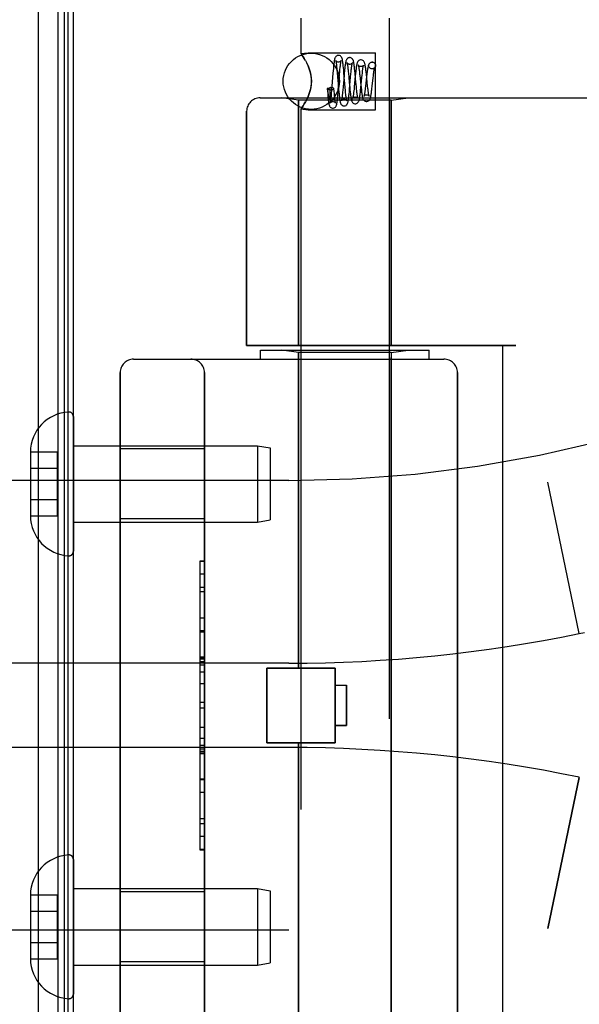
# Model space of a CAD drawing. Header units: inches. Extents: x 0 to 283, y 0 to 183.
# Tile 271 of 278: x 148.38 to 149.63, y 119.53 to 121.72. Entities that reach past the tile are written whole.
import ezdxf

# ---------------------------------------------------------------- set-up
doc = ezdxf.new("R2010")
doc.units = ezdxf.units.IN
doc.header["$LTSCALE"] = 15.583333
doc.header["$MEASUREMENT"] = 0
doc.linetypes.add('HIDDEN', pattern=[0.2, 0.1, -0.1])
doc.layers.get('0').update_dxf_attribs({"linetype": 'CONTINUOUS'})
doc.layers.add('LEFTHAND_DOOR_ASSEMBLY', color=7, linetype='CONTINUOUS')
doc.layers.add('RIGHTHAND_DOOR_ASSEMBLY', color=7, linetype='CONTINUOUS')

msp = doc.modelspace()

# ---------------------------------------------------------------- linework, layer by layer
at = {"color": 3, "linetype": 'Continuous'}
msp.add_line((148.5004, 53.176), (148.5004, 124.968), dxfattribs=at)
at = {"layer": 'LEFTHAND_DOOR_ASSEMBLY', "color": 8, "linetype": 'HIDDEN'}
for p, q in [((148.9157, 121.5482), (150.9794, 121.5482)), ((149.0014, 121.543), (148.9639, 121.5482)), ((149.0014, 121.543), (149.0014, 120.997)), ((149.2074, 121.543), (149.0014, 121.543)), ((149.2074, 121.543), (149.2449, 121.5482)), ((149.2074, 121.543), (149.2074, 120.997)), ((148.8857, 121.5182), (148.8857, 120.997)), ((149.4844, 120.997), (148.8857, 120.997)), ((148.9169, 120.967), (148.9169, 120.987)), ((148.9169, 120.987), (149.2919, 120.987)), ((149.0014, 120.9817), (148.9639, 120.987)), ((149.0014, 120.28), (149.0014, 120.9817)), ((149.2074, 120.9817), (149.0014, 120.9817)), ((149.2074, 120.9817), (149.2449, 120.987)), ((149.2074, 119.4123), (149.2074, 120.9817)), ((149.2919, 120.967), (149.2919, 120.987)), ((149.4544, 120.997), (149.4544, 119.397)), ((148.6344, 120.967), (149.3244, 120.967)), ((148.6044, 120.937), (148.6044, 119.457)), ((148.7919, 119.457), (148.7919, 120.937)), ((149.3544, 120.937), (149.3544, 119.457)), ((148.7919, 120.7675), (148.6044, 120.7675)), ((148.9794, 120.697), (147.5614, 120.697)), ((149.6254, 120.357), (149.5556, 120.6936)), ((148.7919, 120.6115), (148.6044, 120.6115)), ((148.7819, 120.5179), (148.7819, 119.876)), ((148.7819, 120.5179), (148.7919, 120.5179)), ((148.7919, 120.5177), (148.7819, 120.5177)), ((148.7819, 120.4596), (148.7919, 120.4596)), ((148.7919, 120.4494), (148.7819, 120.4494)), ((148.7919, 120.3906), (148.7819, 120.3906)), ((148.7819, 120.3603), (148.7919, 120.3603)), ((149.6254, 120.357), (149.6369, 120.3594)), ((148.7819, 120.3038), (148.7919, 120.3038)), ((148.7819, 120.3036), (148.7919, 120.3036)), ((148.7919, 120.3033), (148.7819, 120.3033)), ((148.9794, 120.2907), (148.0118, 120.2907)), ((148.9304, 120.114), (148.9304, 120.28)), ((148.9304, 120.28), (149.0824, 120.28)), ((149.0824, 120.114), (149.0824, 120.28)), ((148.7819, 120.2454), (148.7919, 120.2454)), ((149.0824, 120.242), (149.1074, 120.242)), ((149.1074, 120.242), (149.1074, 120.152)), ((148.7919, 120.2033), (148.7819, 120.2033)), ((149.1074, 120.152), (149.0824, 120.152)), ((148.7919, 120.1231), (148.7819, 120.1231)), ((148.7919, 120.1075), (148.7819, 120.1075)), ((148.9304, 120.114), (149.0824, 120.114)), ((149.0014, 119.4123), (149.0014, 120.114)), ((148.9794, 120.1032), (148.0118, 120.1032)), ((148.7919, 120.0999), (148.7819, 120.0999)), ((148.7919, 120.0945), (148.7819, 120.0945)), ((148.7919, 120.0897), (148.7819, 120.0897)), ((148.7919, 120.0313), (148.7819, 120.0313)), ((149.6254, 120.0369), (149.5556, 119.7004)), ((148.7919, 119.905), (148.7819, 119.905)), ((148.7919, 119.876), (148.7819, 119.876)), ((148.7919, 119.7825), (148.6044, 119.7825)), ((148.9794, 119.697), (147.5614, 119.697)), ((148.7919, 119.6265), (148.6044, 119.6265))]:
    msp.add_line(p, q, dxfattribs=at)
for centre, radius, start, end in [((148.9157, 121.5182), 0.03, 90, 180), ((148.9794, 123.4721), 2.7751, 270, 316.1116), ((148.6344, 120.937), 0.03, 90, 180), ((148.7619, 120.937), 0.03, 0, 90), ((149.3244, 120.937), 0.03, 0, 90), ((148.9794, 123.4721), 3.1814, 270, 281.7157), ((148.9794, 116.9219), 3.1814, 78.2843, 90), ((148.9794, 116.9219), 2.7751, 43.8884, 90)]:
    msp.add_arc(centre, radius, start, end, dxfattribs=at)
at = {"layer": 'RIGHTHAND_DOOR_ASSEMBLY', "color": 7, "linetype": 'Continuous'}
for p, q in [((148.4227, 53.4066), (148.4227, 124.7374)), ((148.4661, 124.7284), (148.4661, 53.4155)), ((148.4798, 124.7216), (148.4798, 53.4223)), ((148.4885, 124.7193), (148.4885, 53.4247))]:
    msp.add_line(p, q, dxfattribs=at)
at = {"layer": 'RIGHTHAND_DOOR_ASSEMBLY', "color": 8, "linetype": 'HIDDEN'}
for p, q in [((149.0064, 121.725), (149.0064, 121.6464)), ((149.2024, 121.725), (149.2024, 118.877)), ((149.0064, 121.6464), (149.0224, 121.6485)), ((149.0067, 121.646), (149.0064, 121.6464)), ((149.0224, 121.6485), (149.1724, 121.6485)), ((149.1724, 121.5215), (149.1724, 121.6485)), ((149.0224, 121.6189), (149.0195, 121.6252)), ((149.0858, 121.6176), (149.0862, 121.6137)), ((149.1663, 121.6273), (149.1648, 121.6275)), ((149.1649, 121.6275), (149.1663, 121.6273)), ((149.0776, 121.6026), (149.0746, 121.5646)), ((149.0781, 121.608), (149.0776, 121.6026)), ((149.0862, 121.6137), (149.0866, 121.6093)), ((149.0866, 121.6093), (149.0871, 121.6045)), ((149.0871, 121.6045), (149.088, 121.5937)), ((149.0896, 121.5654), (149.0923, 121.5995)), ((149.0923, 121.5995), (149.0929, 121.6069)), ((149.0929, 121.6069), (149.0933, 121.6114)), ((149.1023, 121.5975), (149.1001, 121.5723)), ((149.1015, 121.6105), (149.101, 121.6158)), ((149.102, 121.6049), (149.1015, 121.6105)), ((149.1029, 121.5934), (149.102, 121.6049)), ((149.1028, 121.6031), (149.1023, 121.5975)), ((149.1112, 121.6106), (149.1116, 121.6066)), ((149.1116, 121.6066), (149.1121, 121.6022)), ((149.1121, 121.6022), (149.1128, 121.5951)), ((149.1128, 121.5951), (149.114, 121.5821)), ((149.1169, 121.5937), (149.1176, 121.6015)), ((149.1176, 121.6015), (149.118, 121.6062)), ((149.1274, 121.5973), (149.1249, 121.5722)), ((149.1265, 121.608), (149.1259, 121.6129)), ((149.127, 121.6027), (149.1265, 121.608)), ((149.128, 121.5915), (149.127, 121.6027)), ((149.1279, 121.6023), (149.1274, 121.5973)), ((149.1373, 121.5985), (149.1381, 121.5907)), ((149.1419, 121.5933), (149.1425, 121.5984)), ((149.1523, 121.5951), (149.15, 121.5741)), ((149.152, 121.6007), (149.1514, 121.6062)), ((149.1529, 121.5917), (149.152, 121.6007)), ((149.1649, 121.6125), (149.1635, 121.6126)), ((149.1648, 121.6125), (149.1635, 121.6126)), ((149.088, 121.5937), (149.0892, 121.579)), ((149.0892, 121.579), (149.0902, 121.5673)), ((149.114, 121.5821), (149.115, 121.5711)), ((149.1146, 121.5677), (149.1169, 121.5937)), ((149.1288, 121.583), (149.128, 121.5915)), ((149.1298, 121.5726), (149.1288, 121.583)), ((149.1381, 121.5907), (149.1396, 121.5766)), ((149.1396, 121.5766), (149.1402, 121.571)), ((149.1397, 121.5707), (149.1419, 121.5933)), ((149.15, 121.5741), (149.1494, 121.5695)), ((149.1539, 121.5825), (149.1529, 121.5917)), ((149.1548, 121.574), (149.1539, 121.5825)), ((149.1554, 121.5689), (149.1548, 121.574)), ((149.1649, 121.5737), (149.167, 121.5925)), ((149.0195, 121.5447), (149.0224, 121.551)), ((149.0649, 121.5684), (149.0654, 121.5626)), ((149.0653, 121.5692), (149.0656, 121.5665)), ((149.0654, 121.5626), (149.0659, 121.5569)), ((149.0656, 121.5665), (149.0658, 121.564)), ((149.0658, 121.564), (149.0661, 121.5619)), ((149.0659, 121.5569), (149.0664, 121.5517)), ((149.0661, 121.5619), (149.0663, 121.5599)), ((149.0663, 121.5599), (149.0665, 121.5582)), ((149.0665, 121.5582), (149.0667, 121.5567)), ((149.0667, 121.5567), (149.0669, 121.5553)), ((149.0714, 121.5506), (149.0715, 121.5512)), ((149.0715, 121.5526), (149.0716, 121.5534)), ((149.0715, 121.5519), (149.0715, 121.5526)), ((149.0715, 121.5512), (149.0715, 121.5519)), ((149.0716, 121.5554), (149.0717, 121.5566)), ((149.0716, 121.5544), (149.0716, 121.5554)), ((149.0716, 121.5534), (149.0716, 121.5544)), ((149.0717, 121.567), (149.0717, 121.5708)), ((149.0724, 121.5708), (149.0717, 121.5708)), ((149.0717, 121.5638), (149.0717, 121.567)), ((149.0717, 121.561), (149.0717, 121.5638)), ((149.0717, 121.5594), (149.0717, 121.561)), ((149.0717, 121.5579), (149.0717, 121.5594)), ((149.0717, 121.5566), (149.0717, 121.5579)), ((149.074, 121.5582), (149.0737, 121.5543)), ((149.0746, 121.5646), (149.074, 121.5582)), ((149.0804, 121.5622), (149.0799, 121.5685)), ((149.0808, 121.5577), (149.0804, 121.5622)), ((149.0812, 121.5535), (149.0808, 121.5577)), ((149.0815, 121.5497), (149.0812, 121.5535)), ((149.0891, 121.5597), (149.0896, 121.5654)), ((149.0902, 121.5673), (149.0907, 121.5618)), ((149.0907, 121.5618), (149.0912, 121.5568)), ((149.0994, 121.5649), (149.099, 121.5605)), ((149.1001, 121.5723), (149.0994, 121.5649)), ((149.1054, 121.5641), (149.1048, 121.5713)), ((149.1058, 121.5597), (149.1054, 121.5641)), ((149.1062, 121.5558), (149.1058, 121.5597)), ((149.1141, 121.562), (149.1146, 121.5677)), ((149.115, 121.5711), (149.1155, 121.5656)), ((149.1155, 121.5656), (149.1161, 121.5605)), ((149.1245, 121.5677), (149.124, 121.5636)), ((149.1249, 121.5722), (149.1245, 121.5677)), ((149.1302, 121.5679), (149.1298, 121.5726)), ((149.1307, 121.5636), (149.1302, 121.5679)), ((149.1402, 121.571), (149.1408, 121.5658)), ((148.9157, 121.5482), (150.9794, 121.5482)), ((149.0014, 121.543), (148.9639, 121.5482)), ((149.0014, 120.997), (149.0014, 121.543)), ((149.2074, 121.543), (149.0014, 121.543)), ((149.2074, 121.543), (149.2449, 121.5482)), ((149.2074, 120.997), (149.2074, 121.543)), ((148.8857, 120.997), (148.8857, 121.5182)), ((149.0064, 121.5235), (149.0064, 118.877)), ((149.0064, 121.5235), (149.0224, 121.5215)), ((149.0224, 121.5215), (149.1724, 121.5215)), ((148.8857, 120.997), (149.4844, 120.997)), ((148.9169, 120.967), (148.9169, 120.987)), ((148.9169, 120.987), (149.2919, 120.987)), ((149.0014, 120.9817), (148.9639, 120.987)), ((149.0014, 120.9817), (149.0014, 120.28)), ((149.2074, 120.9817), (149.0014, 120.9817)), ((149.2074, 120.9817), (149.2449, 120.987)), ((149.2074, 120.9817), (149.2074, 119.4123)), ((149.2919, 120.967), (149.2919, 120.987)), ((149.4544, 120.997), (149.4544, 119.397)), ((148.6344, 120.967), (149.3244, 120.967)), ((148.6044, 119.457), (148.6044, 120.937)), ((148.7919, 120.937), (148.7919, 119.457)), ((149.3544, 119.457), (149.3544, 120.937)), ((148.5004, 120.8394), (148.5004, 120.5396)), ((148.5004, 120.7745), (148.9096, 120.7745)), ((148.7919, 120.7675), (148.6044, 120.7675)), ((148.9096, 120.7745), (148.9096, 120.6045)), ((148.9096, 120.7745), (148.9379, 120.7695)), ((148.9379, 120.7695), (148.9379, 120.6095)), ((148.4049, 120.7605), (148.4049, 120.7595)), ((148.4049, 120.7605), (148.4649, 120.7605)), ((148.4049, 120.7595), (148.4049, 120.6195)), ((148.4649, 120.6184), (148.4649, 120.7605)), ((148.4049, 120.7245), (148.4649, 120.7245)), ((148.9794, 120.697), (147.5614, 120.697)), ((149.6254, 120.357), (149.5556, 120.6936)), ((148.4049, 120.6545), (148.4649, 120.6545)), ((148.4049, 120.6195), (148.4049, 120.6184)), ((148.4049, 120.6184), (148.4649, 120.6184)), ((148.7919, 120.6115), (148.6044, 120.6115)), ((148.9096, 120.6045), (148.9379, 120.6095)), ((148.5004, 120.6045), (148.9096, 120.6045)), ((148.7819, 120.518), (148.7819, 119.876)), ((148.7919, 120.518), (148.7819, 120.518)), ((148.7919, 120.4889), (148.7819, 120.4889)), ((148.7919, 120.3626), (148.7819, 120.3626)), ((149.6254, 120.357), (149.6369, 120.3594)), ((148.7919, 120.3043), (148.7819, 120.3043)), ((148.9794, 120.2907), (148.0118, 120.2907)), ((148.7919, 120.2995), (148.7819, 120.2995)), ((148.7919, 120.2941), (148.7819, 120.2941)), ((148.7919, 120.2864), (148.7819, 120.2864)), ((148.7919, 120.2709), (148.7819, 120.2709)), ((148.9304, 120.28), (148.9304, 120.114)), ((149.0824, 120.28), (148.9304, 120.28)), ((149.0824, 120.28), (149.0824, 120.114)), ((149.0824, 120.242), (149.1074, 120.242)), ((149.1074, 120.152), (149.1074, 120.242)), ((148.7919, 120.1907), (148.7819, 120.1907)), ((149.0824, 120.152), (149.1074, 120.152)), ((148.7819, 120.1486), (148.7919, 120.1486)), ((149.0824, 120.114), (148.9304, 120.114)), ((149.0014, 120.114), (149.0014, 119.4123)), ((148.9794, 120.1032), (148.0118, 120.1032)), ((148.7919, 120.0906), (148.7819, 120.0906)), ((148.7819, 120.0903), (148.7919, 120.0903)), ((148.7819, 120.0902), (148.7919, 120.0902)), ((148.7819, 120.0336), (148.7919, 120.0336)), ((149.5556, 119.7004), (149.6254, 120.0369)), ((148.7919, 120.0034), (148.7819, 120.0034)), ((148.7919, 119.9446), (148.7819, 119.9446)), ((148.7819, 119.9344), (148.7919, 119.9344)), ((148.7919, 119.8762), (148.7819, 119.8762)), ((148.7819, 119.876), (148.7919, 119.876)), ((148.5004, 119.8544), (148.5004, 119.5546)), ((148.5004, 119.7895), (148.9096, 119.7895)), ((148.7919, 119.7825), (148.6044, 119.7825)), ((148.9096, 119.7895), (148.9096, 119.6195)), ((148.9096, 119.7895), (148.9379, 119.7845)), ((148.9379, 119.7845), (148.9379, 119.6245)), ((148.4049, 119.7755), (148.4049, 119.7745)), ((148.4049, 119.7755), (148.4649, 119.7755)), ((148.4049, 119.7745), (148.4049, 119.6345)), ((148.4649, 119.6334), (148.4649, 119.7755)), ((148.4049, 119.7395), (148.4649, 119.7395)), ((148.9794, 119.697), (147.5614, 119.697)), ((148.4049, 119.6695), (148.4649, 119.6695)), ((148.4049, 119.6345), (148.4049, 119.6334)), ((148.4049, 119.6334), (148.4649, 119.6334)), ((148.7919, 119.6265), (148.6044, 119.6265)), ((148.9096, 119.6195), (148.9379, 119.6245)), ((148.5004, 119.6195), (148.9096, 119.6195))]:
    msp.add_line(p, q, dxfattribs=at)
for points in [[(149.0064, 121.6464), (149.0067, 121.646), (149.0077, 121.6447)], [(149.0167, 121.6308), (149.0138, 121.6356), (149.0113, 121.6395), (149.0092, 121.6426), (149.0077, 121.6447)], [(149.0092, 121.6426), (149.0113, 121.6395), (149.0138, 121.6356)], [(149.0899, 121.6425), (149.0889, 121.6424), (149.087, 121.6419), (149.0853, 121.641), (149.0839, 121.6398), (149.0831, 121.6387), (149.0825, 121.6376), (149.082, 121.6366), (149.0817, 121.6356), (149.0814, 121.6346), (149.0812, 121.6335), (149.0809, 121.6323), (149.0807, 121.631), (149.0804, 121.6296), (149.0802, 121.628), (149.08, 121.6263), (149.0797, 121.6245), (149.0795, 121.6225), (149.0792, 121.6203), (149.079, 121.6181), (149.0788, 121.6157), (149.0785, 121.6132), (149.0781, 121.608)], [(149.101, 121.6158), (149.1007, 121.6182), (149.1004, 121.6206), (149.1002, 121.6228), (149.0999, 121.6249), (149.0997, 121.6268), (149.0994, 121.6285), (149.0992, 121.63), (149.099, 121.6314), (149.0987, 121.6327), (149.0985, 121.6339), (149.0982, 121.6349), (149.0979, 121.6359), (149.0975, 121.6369), (149.0971, 121.6379), (149.0964, 121.6389), (149.0955, 121.6401), (149.0942, 121.6412), (149.0925, 121.642), (149.0907, 121.6424), (149.0899, 121.6425)], [(149.0167, 121.6308), (149.0195, 121.6252), (149.0224, 121.6189)], [(149.0224, 121.551), (149.0241, 121.5553), (149.0256, 121.5597), (149.027, 121.5643), (149.0281, 121.5691), (149.029, 121.5742), (149.0296, 121.5795), (149.0298, 121.585), (149.0296, 121.5904), (149.029, 121.5957), (149.0281, 121.6008), (149.027, 121.6056), (149.0256, 121.6102), (149.0241, 121.6147), (149.0224, 121.6189)], [(149.0224, 121.6189), (149.0249, 121.6123), (149.027, 121.6056), (149.0285, 121.5987), (149.0295, 121.5918), (149.0298, 121.5849), (149.0294, 121.578), (149.0285, 121.5711), (149.027, 121.5643), (149.0249, 121.5576), (149.0224, 121.551)], [(149.0837, 121.6311), (149.0837, 121.6311), (149.0838, 121.631), (149.0839, 121.6307), (149.084, 121.6302), (149.0841, 121.6296), (149.0843, 121.6288), (149.0845, 121.6278), (149.0846, 121.6268), (149.0848, 121.6255), (149.085, 121.6242), (149.0852, 121.6227), (149.0854, 121.6212), (149.0856, 121.6195), (149.0858, 121.6176)], [(149.0898, 121.6275), (149.0888, 121.6276), (149.0873, 121.628), (149.086, 121.6286), (149.085, 121.6294), (149.0844, 121.6301), (149.084, 121.6307), (149.0838, 121.631), (149.0837, 121.6311)], [(149.0958, 121.6307), (149.0959, 121.631), (149.096, 121.6311), (149.0959, 121.6311), (149.0958, 121.6308), (149.0954, 121.6303), (149.0948, 121.6295), (149.0937, 121.6286), (149.0922, 121.6279), (149.0906, 121.6275), (149.0898, 121.6275)], [(149.0933, 121.6114), (149.0937, 121.6155), (149.0939, 121.6174), (149.0941, 121.6192), (149.0943, 121.6209), (149.0945, 121.6225), (149.0947, 121.6239), (149.0949, 121.6253), (149.095, 121.6265), (149.0952, 121.6276), (149.0954, 121.6286), (149.0955, 121.6294), (149.0957, 121.6301), (149.0958, 121.6306), (149.0958, 121.6307)], [(149.1149, 121.6375), (149.1139, 121.6374), (149.1119, 121.6369), (149.1102, 121.6359), (149.1089, 121.6347), (149.108, 121.6336), (149.1074, 121.6325), (149.1069, 121.6314), (149.1066, 121.6304), (149.1063, 121.6293), (149.106, 121.6281), (149.1057, 121.6267), (149.1054, 121.6253), (149.1052, 121.6237), (149.1049, 121.6219), (149.1046, 121.62), (149.1044, 121.618), (149.1041, 121.6158), (149.1039, 121.6135), (149.1036, 121.6111), (149.1033, 121.6085), (149.1028, 121.6031)], [(149.1088, 121.626), (149.1089, 121.6258), (149.109, 121.6255), (149.1091, 121.625), (149.1093, 121.6243), (149.1094, 121.6235), (149.1096, 121.6225), (149.1098, 121.6214), (149.11, 121.6202), (149.1102, 121.6189), (149.1104, 121.6175), (149.1106, 121.6159), (149.1108, 121.6142), (149.111, 121.6125), (149.1112, 121.6106)], [(149.1148, 121.6225), (149.1138, 121.6226), (149.1123, 121.623), (149.1111, 121.6236), (149.1101, 121.6244), (149.1094, 121.6251), (149.109, 121.6256), (149.1089, 121.6259), (149.1088, 121.626)], [(149.1259, 121.6129), (149.1257, 121.6152), (149.1254, 121.6174), (149.1251, 121.6194), (149.1249, 121.6213), (149.1246, 121.623), (149.1244, 121.6246), (149.1241, 121.6261), (149.1239, 121.6274), (149.1236, 121.6286), (149.1233, 121.6297), (149.123, 121.6308), (149.1226, 121.6318), (149.1221, 121.6328), (149.1215, 121.6339), (149.1205, 121.6351), (149.1191, 121.6362), (149.1174, 121.637), (149.1156, 121.6375), (149.1148, 121.6375)], [(149.1207, 121.6255), (149.1208, 121.6258), (149.1208, 121.626), (149.1207, 121.6257), (149.1203, 121.6252), (149.1196, 121.6244), (149.1185, 121.6236), (149.1171, 121.6229), (149.1155, 121.6225), (149.1148, 121.6225)], [(149.118, 121.6062), (149.1185, 121.6105), (149.1187, 121.6125), (149.1189, 121.6144), (149.1191, 121.6161), (149.1194, 121.6178), (149.1196, 121.6193), (149.1198, 121.6207), (149.12, 121.6219), (149.1202, 121.623), (149.1203, 121.624), (149.1205, 121.6248), (149.1207, 121.6254), (149.1207, 121.6255)], [(149.1398, 121.6325), (149.1389, 121.6324), (149.1369, 121.6319), (149.1352, 121.631), (149.1339, 121.6298), (149.133, 121.6286), (149.1323, 121.6274), (149.1318, 121.6262), (149.1314, 121.6249), (149.131, 121.6235), (149.1306, 121.6219), (149.1303, 121.6201), (149.1299, 121.6182), (149.1296, 121.6162), (149.1293, 121.614), (149.129, 121.6118), (149.1287, 121.6095), (149.1285, 121.6072), (149.1279, 121.6023)], [(149.1398, 121.6175), (149.1389, 121.6176), (149.1374, 121.6179), (149.1362, 121.6185), (149.1352, 121.6192), (149.1346, 121.6199), (149.1341, 121.6205), (149.134, 121.6208), (149.1339, 121.6209)], [(149.1339, 121.6208), (149.134, 121.6207), (149.1341, 121.6203), (149.1343, 121.6197), (149.1345, 121.619), (149.1347, 121.618), (149.1349, 121.6169), (149.1351, 121.6157), (149.1353, 121.6143), (149.1355, 121.6128), (149.1358, 121.6111), (149.136, 121.6093), (149.1363, 121.6074), (149.1365, 121.6053)], [(149.1514, 121.6062), (149.1511, 121.6088), (149.1508, 121.6112), (149.1505, 121.6134), (149.1502, 121.6155), (149.1499, 121.6174), (149.1496, 121.6192), (149.1493, 121.6207), (149.149, 121.6222), (149.1487, 121.6235), (149.1484, 121.6246), (149.1481, 121.6257), (149.1477, 121.6267), (149.1472, 121.6278), (149.1465, 121.629), (149.1455, 121.6301), (149.1441, 121.6312), (149.1424, 121.632), (149.1406, 121.6325), (149.1398, 121.6325)], [(149.1455, 121.6203), (149.1456, 121.6206), (149.1457, 121.6209), (149.1457, 121.6209), (149.1456, 121.6206), (149.1452, 121.62), (149.1445, 121.6193), (149.1433, 121.6185), (149.1419, 121.6178), (149.1404, 121.6175), (149.1398, 121.6175)], [(149.1425, 121.5984), (149.143, 121.6032), (149.1432, 121.6054), (149.1435, 121.6075), (149.1437, 121.6095), (149.144, 121.6114), (149.1442, 121.6131), (149.1444, 121.6147), (149.1447, 121.6161), (149.1449, 121.6173), (149.1451, 121.6184), (149.1453, 121.6193), (149.1455, 121.6201), (149.1455, 121.6203)], [(149.1648, 121.6275), (149.1639, 121.6274), (149.162, 121.6269), (149.1602, 121.626), (149.1588, 121.6248), (149.1579, 121.6236), (149.1572, 121.6224), (149.1567, 121.6212), (149.1563, 121.62), (149.1559, 121.6187), (149.1556, 121.6173), (149.1552, 121.6157), (149.1549, 121.614), (149.1546, 121.6121), (149.1542, 121.61), (149.1539, 121.6078), (149.1536, 121.6054), (149.1533, 121.603), (149.1529, 121.6004), (149.1523, 121.5951)], [(149.1635, 121.6126), (149.1629, 121.6128), (149.1612, 121.6135), (149.1596, 121.6147), (149.1584, 121.6162), (149.1577, 121.618), (149.1574, 121.62), (149.1577, 121.6219), (149.1584, 121.6237), (149.1596, 121.6253), (149.1612, 121.6265), (149.1629, 121.6272), (149.1649, 121.6275)], [(149.1663, 121.6273), (149.1669, 121.6272), (149.1686, 121.6265), (149.1702, 121.6253), (149.1714, 121.6237), (149.1721, 121.6219), (149.1724, 121.62), (149.1721, 121.618), (149.1714, 121.6162), (149.1702, 121.6147), (149.1686, 121.6135), (149.1669, 121.6128), (149.1649, 121.6125)], [(149.1365, 121.6053), (149.137, 121.6009), (149.1373, 121.5985)], [(149.1705, 121.6157), (149.1706, 121.6158), (149.1705, 121.6156), (149.1703, 121.6152), (149.1697, 121.6146), (149.1687, 121.6137), (149.1673, 121.613), (149.1657, 121.6126), (149.1648, 121.6125)], [(149.167, 121.5925), (149.1675, 121.5973), (149.1678, 121.5995), (149.1681, 121.6016), (149.1683, 121.6036), (149.1686, 121.6055), (149.1688, 121.6072), (149.1691, 121.6089), (149.1693, 121.6103), (149.1696, 121.6116), (149.1698, 121.6128), (149.17, 121.6138), (149.1702, 121.6146), (149.1704, 121.6152), (149.1705, 121.6156), (149.1705, 121.6157)], [(149.1048, 121.5713), (149.1034, 121.5876), (149.1029, 121.5934)], [(149.1523, 121.54), (149.1531, 121.54), (149.1549, 121.5404), (149.1566, 121.5413), (149.158, 121.5424), (149.159, 121.5435), (149.1597, 121.5446), (149.1602, 121.5457), (149.1606, 121.5467), (149.1609, 121.5478), (149.1612, 121.549), (149.1615, 121.5503), (149.1618, 121.5517), (149.1621, 121.5533), (149.1625, 121.555), (149.1628, 121.5569), (149.1631, 121.559), (149.1634, 121.5612), (149.1637, 121.5635), (149.164, 121.5659), (149.1643, 121.5684), (149.1649, 121.5737)], [(149.0224, 121.551), (149.0195, 121.5447), (149.0167, 121.5392), (149.0138, 121.5344), (149.0113, 121.5305), (149.0092, 121.5274)], [(149.0653, 121.5692), (149.065, 121.5686), (149.0649, 121.5684)], [(149.0649, 121.5684), (149.065, 121.5681), (149.0655, 121.5676), (149.0663, 121.5671), (149.0675, 121.5667), (149.069, 121.5664), (149.0706, 121.5662), (149.0724, 121.5661)], [(149.0653, 121.5692), (149.067, 121.5695), (149.0686, 121.5699), (149.0702, 121.5703), (149.0717, 121.5708)], [(149.0664, 121.5517), (149.0666, 121.5493), (149.0668, 121.547), (149.0671, 121.5449), (149.0673, 121.5429), (149.0675, 121.541), (149.0678, 121.5393), (149.068, 121.5378), (149.0682, 121.5363), (149.0685, 121.5351), (149.0687, 121.5339), (149.069, 121.5328), (149.0693, 121.5318), (149.0696, 121.5309), (149.07, 121.5299), (149.0706, 121.5288), (149.0714, 121.5277), (149.0727, 121.5265), (149.0744, 121.5256), (149.0764, 121.525), (149.0774, 121.525)], [(149.0669, 121.5553), (149.067, 121.5547), (149.0671, 121.5541), (149.0672, 121.5535), (149.0673, 121.553), (149.0674, 121.5525), (149.0675, 121.552), (149.0676, 121.5516), (149.0676, 121.5512), (149.0677, 121.5508), (149.0678, 121.5504), (149.0679, 121.5501), (149.0679, 121.5497), (149.068, 121.5494), (149.0681, 121.5491), (149.0681, 121.5489), (149.0682, 121.5486), (149.0683, 121.5483), (149.0683, 121.5481), (149.0684, 121.5479), (149.0684, 121.5477), (149.0685, 121.5474), (149.0686, 121.5472), (149.0686, 121.547), (149.0687, 121.5469), (149.0688, 121.5467), (149.0688, 121.5465), (149.0689, 121.5463), (149.069, 121.5462), (149.069, 121.546), (149.0691, 121.5459), (149.0692, 121.5457), (149.0692, 121.5456), (149.0693, 121.5455), (149.0694, 121.5454), (149.0695, 121.5453), (149.0695, 121.5452), (149.0696, 121.5451), (149.0697, 121.545), (149.0698, 121.545), (149.0699, 121.5449), (149.07, 121.5449), (149.0701, 121.545), (149.0703, 121.5451), (149.0704, 121.5452), (149.0705, 121.5454), (149.0706, 121.5456), (149.0707, 121.5457), (149.0707, 121.5459), (149.0708, 121.5461), (149.0708, 121.5462), (149.0709, 121.5464), (149.0709, 121.5465), (149.0709, 121.5466), (149.071, 121.5468), (149.071, 121.5469), (149.071, 121.547), (149.071, 121.5472), (149.0711, 121.5473), (149.0711, 121.5474), (149.0711, 121.5475), (149.0711, 121.5477), (149.0711, 121.5478), (149.0712, 121.5479), (149.0712, 121.5481), (149.0712, 121.5482), (149.0712, 121.5484), (149.0712, 121.5485), (149.0713, 121.5487), (149.0713, 121.5489), (149.0713, 121.549), (149.0713, 121.5492), (149.0713, 121.5494), (149.0714, 121.5497), (149.0714, 121.5499), (149.0714, 121.5501), (149.0714, 121.5506)], [(149.0737, 121.5543), (149.0733, 121.5507), (149.0731, 121.5491), (149.0729, 121.5475), (149.0728, 121.546), (149.0726, 121.5446), (149.0724, 121.5433), (149.0723, 121.542), (149.0721, 121.5409), (149.072, 121.5399), (149.0718, 121.539), (149.0717, 121.5382), (149.0715, 121.5376), (149.0714, 121.537), (149.0713, 121.5366), (149.0713, 121.5365)], [(149.0799, 121.5685), (149.0796, 121.5691), (149.0789, 121.5696), (149.0777, 121.5701), (149.0761, 121.5705), (149.0744, 121.5707), (149.0724, 121.5708)], [(149.0724, 121.5661), (149.0744, 121.5662), (149.0761, 121.5665), (149.0777, 121.5668), (149.0789, 121.5673), (149.0796, 121.5679), (149.0799, 121.5685), (149.0799, 121.5685)], [(149.0774, 121.525), (149.0782, 121.525), (149.08, 121.5255), (149.0817, 121.5263), (149.083, 121.5274), (149.084, 121.5285), (149.0846, 121.5296), (149.085, 121.5306), (149.0854, 121.5316), (149.0857, 121.5325), (149.0859, 121.5336), (149.0862, 121.5347), (149.0864, 121.536), (149.0867, 121.5374), (149.0869, 121.539), (149.0871, 121.5407), (149.0874, 121.5426), (149.0876, 121.5446), (149.0879, 121.5468), (149.0881, 121.5492), (149.0884, 121.5516), (149.0886, 121.5542), (149.0891, 121.5597)], [(149.0912, 121.5568), (149.0914, 121.5544), (149.0917, 121.5522), (149.0919, 121.55), (149.0921, 121.5481), (149.0924, 121.5462), (149.0926, 121.5445), (149.0929, 121.5429), (149.0931, 121.5415), (149.0934, 121.5402), (149.0936, 121.539), (149.0939, 121.538), (149.0942, 121.5369), (149.0945, 121.5359), (149.0949, 121.5349), (149.0955, 121.5338), (149.0964, 121.5327), (149.0978, 121.5315), (149.0995, 121.5306), (149.1014, 121.53), (149.1024, 121.53)], [(149.099, 121.5605), (149.0986, 121.5564), (149.0984, 121.5546), (149.0982, 121.5528), (149.098, 121.5511), (149.0978, 121.5496), (149.0976, 121.5482), (149.0974, 121.5469), (149.0972, 121.5457), (149.097, 121.5446), (149.0968, 121.5437), (149.0967, 121.5429), (149.0965, 121.5423), (149.0964, 121.5418), (149.0964, 121.5417)], [(149.1024, 121.53), (149.1032, 121.53), (149.105, 121.5305), (149.1067, 121.5313), (149.108, 121.5324), (149.109, 121.5336), (149.1096, 121.5347), (149.1101, 121.5357), (149.1105, 121.5367), (149.1108, 121.5378), (149.1111, 121.539), (149.1114, 121.5403), (149.1116, 121.5418), (149.1119, 121.5434), (149.1122, 121.5452), (149.1125, 121.5471), (149.1127, 121.5493), (149.113, 121.5516), (149.1133, 121.554), (149.1135, 121.5566), (149.1141, 121.562)], [(149.1084, 121.5414), (149.1084, 121.5414), (149.1083, 121.5417), (149.1082, 121.5421), (149.1081, 121.5427), (149.1079, 121.5434), (149.1077, 121.5443), (149.1076, 121.5453), (149.1074, 121.5464), (149.1072, 121.5477), (149.107, 121.5491), (149.1068, 121.5506), (149.1066, 121.5522), (149.1064, 121.5539), (149.1062, 121.5558)], [(149.1161, 121.5605), (149.1163, 121.558), (149.1166, 121.5557), (149.1169, 121.5535), (149.1172, 121.5515), (149.1175, 121.5496), (149.1178, 121.5479), (149.118, 121.5463), (149.1183, 121.5448), (149.1187, 121.5435), (149.119, 121.5423), (149.1194, 121.5411), (149.1198, 121.54), (149.1205, 121.5389), (149.1214, 121.5377), (149.1227, 121.5365), (149.1244, 121.5356), (149.1264, 121.535), (149.1274, 121.535)], [(149.124, 121.5636), (149.1236, 121.5599), (149.1234, 121.5581), (149.1232, 121.5565), (149.123, 121.555), (149.1228, 121.5535), (149.1226, 121.5522), (149.1224, 121.5511), (149.1222, 121.55), (149.122, 121.549), (149.1218, 121.5482), (149.1217, 121.5476), (149.1215, 121.547), (149.1215, 121.5469)], [(149.1273, 121.535), (149.1282, 121.535), (149.13, 121.5355), (149.1317, 121.5363), (149.1331, 121.5375), (149.134, 121.5386), (149.1347, 121.5398), (149.1352, 121.541), (149.1356, 121.5421), (149.136, 121.5434), (149.1363, 121.5448), (149.1367, 121.5464), (149.137, 121.5482), (149.1373, 121.5501), (149.1376, 121.5523), (149.1379, 121.5546), (149.1382, 121.5571), (149.1386, 121.5596), (149.1389, 121.5623), (149.1392, 121.5651), (149.1397, 121.5707)], [(149.1333, 121.5465), (149.1333, 121.5466), (149.1332, 121.5469), (149.1331, 121.5473), (149.1329, 121.5479), (149.1327, 121.5487), (149.1326, 121.5496), (149.1324, 121.5507), (149.1322, 121.5519), (149.132, 121.5532), (149.1318, 121.5547), (149.1316, 121.5562), (149.1313, 121.5579), (149.1311, 121.5597), (149.1309, 121.5616), (149.1307, 121.5636)], [(149.1408, 121.5658), (149.1411, 121.5633), (149.1414, 121.5609), (149.1417, 121.5587), (149.142, 121.5566), (149.1423, 121.5546), (149.1426, 121.5529), (149.1429, 121.5513), (149.1432, 121.5498), (149.1436, 121.5485), (149.1439, 121.5473), (149.1443, 121.5461), (149.1448, 121.545), (149.1455, 121.5438), (149.1464, 121.5427), (149.1478, 121.5415), (149.1495, 121.5405), (149.1514, 121.54), (149.1523, 121.54)], [(149.1467, 121.5521), (149.1466, 121.5519), (149.1465, 121.5517), (149.1465, 121.5517), (149.1467, 121.552), (149.1471, 121.5526), (149.1478, 121.5532), (149.1488, 121.554), (149.1501, 121.5546), (149.1517, 121.5549), (149.1523, 121.555)], [(149.1494, 121.5695), (149.1489, 121.5653), (149.1487, 121.5634), (149.1484, 121.5617), (149.1482, 121.56), (149.1479, 121.5585), (149.1477, 121.5571), (149.1475, 121.5558), (149.1473, 121.5547), (149.1471, 121.5537), (149.1469, 121.553), (149.1467, 121.5523), (149.1467, 121.5521)], [(149.1523, 121.555), (149.1532, 121.5549), (149.1549, 121.5544), (149.1563, 121.5537), (149.1572, 121.5529), (149.1578, 121.5522), (149.1581, 121.5518), (149.1582, 121.5516), (149.1581, 121.5517)], [(149.1581, 121.5517), (149.1581, 121.5518), (149.158, 121.5521), (149.1578, 121.5527), (149.1576, 121.5535), (149.1574, 121.5546), (149.1572, 121.5558), (149.1569, 121.5571), (149.1567, 121.5587), (149.1564, 121.5604), (149.1562, 121.5623), (149.1559, 121.5643), (149.1556, 121.5665), (149.1554, 121.5689)], [(149.0067, 121.524), (149.0077, 121.5252), (149.0092, 121.5274), (149.0113, 121.5305), (149.0138, 121.5344), (149.0167, 121.5392)], [(149.0713, 121.5365), (149.0712, 121.5364), (149.0712, 121.5363), (149.0712, 121.5364), (149.0714, 121.5367), (149.0718, 121.5373), (149.0725, 121.5381), (149.0735, 121.5388), (149.0748, 121.5395), (149.0763, 121.5399), (149.0773, 121.54)], [(149.0773, 121.54), (149.0783, 121.5399), (149.0801, 121.5394), (149.0816, 121.5386), (149.0826, 121.5376), (149.0831, 121.5369), (149.0834, 121.5365), (149.0835, 121.5363)], [(149.0835, 121.5363), (149.0835, 121.5363), (149.0834, 121.5365), (149.0833, 121.5369), (149.0832, 121.5374), (149.0831, 121.5381), (149.0829, 121.5389), (149.0828, 121.5398), (149.0826, 121.5408), (149.0824, 121.542), (149.0823, 121.5433), (149.0821, 121.5447), (149.0819, 121.5463), (149.0817, 121.5479), (149.0815, 121.5497)], [(149.0964, 121.5417), (149.0963, 121.5415), (149.0963, 121.5414), (149.0963, 121.5415), (149.0965, 121.5418), (149.0969, 121.5424), (149.0976, 121.5431), (149.0985, 121.5438), (149.0998, 121.5445), (149.1013, 121.5449), (149.1023, 121.545)], [(149.1023, 121.545), (149.1033, 121.5449), (149.1051, 121.5444), (149.1065, 121.5436), (149.1075, 121.5427), (149.1081, 121.542), (149.1083, 121.5415), (149.1084, 121.5414), (149.1084, 121.5414)], [(149.1215, 121.5469), (149.1214, 121.5467), (149.1214, 121.5465), (149.1214, 121.5466), (149.1216, 121.5469), (149.122, 121.5475), (149.1227, 121.5482), (149.1236, 121.5489), (149.1249, 121.5495), (149.1263, 121.5499), (149.1273, 121.55)], [(149.1273, 121.55), (149.1283, 121.5499), (149.13, 121.5494), (149.1314, 121.5486), (149.1324, 121.5478), (149.133, 121.5471), (149.1332, 121.5466), (149.1333, 121.5465), (149.1333, 121.5465)], [(149.0077, 121.5252), (149.0067, 121.524), (149.0064, 121.5235)]]:
    msp.add_lwpolyline(points, dxfattribs=at)
msp.add_circle((149.0294, 121.585), 0.0625, dxfattribs=at)
for centre, radius, start, end in [((148.9157, 121.5182), 0.03, 90, 180), ((148.9794, 123.4721), 2.7751, 270, 316.1116), ((148.6344, 120.937), 0.03, 90, 180), ((148.7619, 120.937), 0.03, 0, 90), ((149.3244, 120.937), 0.03, 0, 90), ((148.4949, 120.7595), 0.09, 93.2246, 179.328), ((148.4904, 120.8394), 0.01, 360, 93.2246), ((148.4949, 120.6195), 0.09, 180.672, 266.7754), ((148.4904, 120.5396), 0.01, 266.7754, 0), ((148.9794, 123.4721), 3.1814, 270, 281.7157), ((148.9794, 116.9219), 3.1814, 78.2843, 90), ((148.4949, 119.7745), 0.09, 93.2246, 179.328), ((148.4904, 119.8544), 0.01, 360, 93.2246), ((148.9794, 116.9219), 2.7751, 43.8884, 90), ((148.4949, 119.6345), 0.09, 180.672, 266.7754), ((148.4904, 119.5546), 0.01, 266.7754, 0)]:
    msp.add_arc(centre, radius, start, end, dxfattribs=at)

doc.saveas('drawing.dxf')
